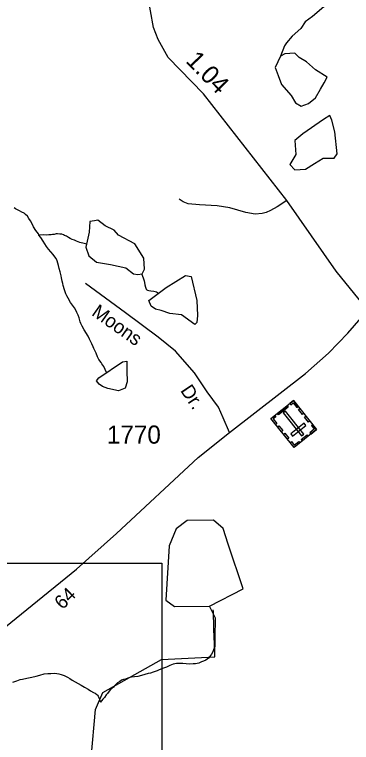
# Model space of a CAD drawing. Extents: x 2126262 to 2293712, y 749403 to 919119.
# Drawn here: x 2224544 to 2226868, y 779867 to 784883 of the extents above; entities that cross this region are included whole.
import ezdxf

# ---------------------------------------------------------------- set-up
doc = ezdxf.new("R2010")
doc.units = 0
for name, color, linetype in [('Exist Cultural Cemetery CELL', 7, 'Continuous'), ('Exist Hydrographic Creek Single Shore', 7, 'Continuous'), ('Exist Hydrographic Misc Water Feature', 7, 'Continuous'), ('Exist Hydrographic Pond Over 1500 Sq Ft', 7, 'Continuous'), ('Exist Hydrographic Stream', 7, 'Continuous'), ('Exist Road Non-System Type 51', 7, 'Continuous'), ('Exist Road Non-System Type 51 Label', 7, 'Continuous'), ('Exist Road Secondary Mileage Hundredths English Label', 7, 'Continuous'), ('Exist Road Secondary Type 51 Attributed', 7, 'Continuous'), ('Exist Road Secondary Type 51 Label', 7, 'Continuous'), ('Exist Road Secondary Type 51 Number Label', 7, 'Continuous'), ('Map Preparation Inset Cut Line', 7, 'Continuous')]:
    doc.layers.add(name, color=color, linetype=linetype)

msp = doc.modelspace()

# ---------------------------------------------------------------- linework, layer by layer
at = {"layer": 'Exist Cultural Cemetery CELL'}
for points in [[(2226627.8, 782024.4), (2226472.3, 781900), (2226313.2, 782098.8), (2226468.7, 782223.2)], [(2226442.9, 782202.5), (2226450.1, 782193.6), (2226467.2, 782207.3), (2226492.5, 782175.8), (2226501.2, 782182.7), (2226468.8, 782223.2)], [(2226431, 782178.4), (2226364.7, 782125.4), (2226357.6, 782134.3), (2226423.9, 782187.3)], [(2226524.3, 781979.2), (2226538.9, 781990.9), (2226412.2, 782149.2), (2226397.6, 782137.5)], [(2226512.4, 782168.6), (2226539.5, 782134.8), (2226530.6, 782127.7), (2226503.5, 782161.5)], [(2226339.1, 782119.5), (2226346.3, 782110.6), (2226329.1, 782096.8), (2226354.4, 782065.3), (2226345.7, 782058.3), (2226313.2, 782098.8)], [(2226554.4, 782116.2), (2226581.5, 782082.3), (2226572.6, 782075.2), (2226545.5, 782109)], [(2226367.3, 782049.5), (2226394.3, 782015.7), (2226385.4, 782008.6), (2226358.4, 782042.4)], [(2226553.4, 782052.1), (2226541.7, 782066.6), (2226449.8, 781993.1), (2226461.5, 781978.5)], [(2226600.7, 782058.2), (2226591.9, 782051.2), (2226612, 782026), (2226580.3, 782000.7), (2226587.2, 781992), (2226627.8, 782024.4)], [(2226408.4, 781998), (2226435.5, 781964.2), (2226426.6, 781957.1), (2226399.5, 781990.9)], [(2226569.9, 781978.2), (2226529.5, 781945.8), (2226522.3, 781954.7), (2226562.8, 781987.1)], [(2226445.2, 781933.8), (2226454, 781940.9), (2226474.2, 781915.8), (2226505.8, 781941.2), (2226512.8, 781932.5), (2226472.2, 781900)]]:
    msp.add_lwpolyline(points, close=True, dxfattribs=at)
at = {"layer": 'Exist Hydrographic Creek Single Shore'}
msp.add_lwpolyline([(2225072, 779759.7), (2225103, 780093.6), (2225152, 780210.7), (2225558, 780438.5), (2225925, 780457.2), (2225931, 780722.8), (2225889.1, 780805.6)], dxfattribs=at)
at = {"layer": 'Exist Hydrographic Misc Water Feature'}
for points in [[(2225911.9, 780780.5), (2225914.2, 780770.4), (2225914.4, 780756.6), (2225914.4, 780746.8), (2225914.6, 780732.6), (2225916.8, 780694.5), (2225917.3, 780676.6), (2225917.5, 780652.7), (2225917.3, 780638.5), (2225919.3, 780602.9), (2225919.5, 780588.7), (2225922, 780554.6), (2225922.2, 780542.9), (2225922.2, 780530.7), (2225920.3, 780516.8), (2225916.6, 780504.7), (2225912.5, 780490.7), (2225902.7, 780474.8), (2225896.8, 780466.4), (2225890.6, 780458.4), (2225882.6, 780448.6), (2225872.8, 780440.4), (2225862.9, 780434.2), (2225846.9, 780428), (2225833.2, 780422), (2225815.1, 780413.8), (2225793.4, 780409.8), (2225777.2, 780407.7), (2225749.1, 780407.5), (2225727.4, 780409.2), (2225705, 780410.9), (2225685.1, 780410.7), (2225661.4, 780410.6), (2225639.4, 780406.6), (2225615.6, 780396.4), (2225591.4, 780386.3), (2225571.7, 780377.9), (2225559.4, 780373.6), (2225542, 780367.8), (2225527.7, 780361.4), (2225499.8, 780351.4), (2225481.7, 780345.2), (2225466.1, 780341.1), (2225444, 780335.1), (2225419.8, 780328.6), (2225393.8, 780322.4), (2225371.8, 780318.4), (2225351.9, 780316.2), (2225340, 780313.9), (2225326.3, 780309.9), (2225310.3, 780303.8), (2225296.2, 780299.8), (2225282.2, 780295.5), (2225270.7, 780287.5), (2225254.5, 780277.3), (2225242.2, 780267.4), (2225232.8, 780257.1), (2225226.4, 780249.1), (2225206.8, 780233), (2225196.7, 780221.1), (2225185, 780204.6), (2225177, 780194.9), (2225163.5, 780176.7), (2225153.2, 780166.4), (2225143.6, 780154.5), (2225136, 780144.3)], [(2224532.7, 780281.6), (2224558.8, 780291.5), (2224582.6, 780300.1), (2224598.6, 780304.1), (2224608.2, 780305.9), (2224640.4, 780312.4), (2224662.8, 780316.4), (2224692.3, 780324.9), (2224718.3, 780331.1), (2224748.1, 780339.2), (2224774.3, 780341.3), (2224794.4, 780341.5), (2224818.2, 780343.6), (2224836.2, 780342.1), (2224850.2, 780340), (2224866.2, 780336.4), (2224886.1, 780328.5), (2224908.4, 780316.6), (2224924.4, 780308.5), (2224942.4, 780296.8), (2225002.9, 780261.4), (2225026.9, 780247.6), (2225050.9, 780233.8), (2225069, 780223.8), (2225089.1, 780212.3), (2225099.5, 780206.2), (2225111.4, 780198.3), (2225115.5, 780192), (2225121.2, 780186.3), (2225123.3, 780180.3), (2225129.4, 780164.3), (2225131.5, 780156.3), (2225133.6, 780150.3), (2225136, 780144.3)]]:
    msp.add_lwpolyline(points, dxfattribs=at)
at = {"layer": 'Exist Hydrographic Pond Over 1500 Sq Ft'}
for points in [[(2226379.1, 784595.9), (2226340.9, 784519.5), (2226362.8, 784462.2), (2226384.6, 784402.1), (2226452.8, 784325.7), (2226482.8, 784273.9), (2226521, 784252), (2226572.9, 784271.1), (2226619.3, 784309.4), (2226654.8, 784369.4), (2226679.3, 784413.1), (2226701.2, 784451.3), (2226619.3, 784503.1), (2226559.2, 784557.7), (2226507.4, 784587.7), (2226477.4, 784617.7), (2226409.1, 784612.3)], [(2226770.7, 783924.6), (2226754.4, 784074.7), (2226732.5, 784156.5), (2226718.9, 784186.5), (2226675.2, 784159.3), (2226533.3, 784061), (2226478.7, 784014.6), (2226484.2, 783919.1), (2226443.3, 783850.9), (2226478.7, 783812.7), (2226552.4, 783818.1), (2226612.5, 783856.3), (2226672.5, 783894.5), (2226748.9, 783894.5)], [(2225063.7, 783457.9), (2225058.3, 783384.2), (2225036.4, 783280.5), (2225055.5, 783220.5), (2225110.1, 783176.8), (2225205.6, 783160.4), (2225312.1, 783138.6), (2225363.9, 783097.6), (2225393.9, 783092.2), (2225423.9, 783097.6), (2225440.3, 783127.7), (2225434.9, 783204.1), (2225374.8, 783302.3), (2225260.2, 783362.4), (2225230.2, 783397.8), (2225170.1, 783427.9), (2225118.3, 783466.1), (2225096.5, 783460.6)], [(2225470.3, 782912.1), (2225590.4, 783002.1), (2225724.1, 783084), (2225762.4, 783078.5), (2225800.6, 782912.1), (2225806, 782808.4), (2225800.6, 782762), (2225786.9, 782748.3), (2225696.9, 782813.8), (2225615, 782822), (2225554.9, 782843.8), (2225516.7, 782852), (2225486.7, 782873.9)], [(2225108.7, 782358.1), (2225125.1, 782379.9), (2225288.9, 782489.1), (2225318.9, 782494.5), (2225318.9, 782429), (2225321.6, 782352.6), (2225308, 782308.9), (2225261.6, 782289.8), (2225187.9, 782306.2), (2225149.7, 782319.9), (2225127.8, 782336.2)]]:
    msp.add_lwpolyline(points, close=True, dxfattribs=at)
msp.add_lwpolyline([(2225889.1, 780805.6), (2226121.1, 780925.5), (2226018.1, 781232.6), (2225984.1, 781341.6), (2225917, 781398.8), (2225734.1, 781396), (2225659.1, 781338.4), (2225610.1, 781221.4), (2225588.1, 780847.8), (2225647, 780804), (2225889.1, 780805.6)], dxfattribs=at)
at = {"layer": 'Exist Hydrographic Stream'}
for points in [[(2226824, 785889.5), (2226750.3, 785693), (2226750.3, 785523.8), (2226744.8, 785365.5), (2226763.9, 785259.1), (2226772.1, 785223.6), (2226758.5, 785155.4), (2226736.6, 785057.1), (2226720.3, 784997.1), (2226676.6, 784937), (2226600.2, 784868.8), (2226548.3, 784833.3), (2226518.3, 784786.9), (2226458.3, 784735.1), (2226420.1, 784688.7), (2226406.4, 784666.9), (2226379.1, 784595.9)], [(2224711.3, 783363.8), (2224709.7, 783371.7), (2224691.3, 783395.6), (2224675.1, 783421.5), (2224664.8, 783441.4), (2224655, 783461.1), (2224642.2, 783477.2), (2224634.2, 783493), (2224620.1, 783504.9), (2224610.3, 783514.9), (2224594.3, 783522.6), (2224578.1, 783530.7), (2224563.7, 783536.5), (2224549.8, 783544.3), (2224542.2, 783552.4)], [(2225043.9, 783298.5), (2225033.9, 783302.4), (2225023.8, 783306.4), (2225015.9, 783308.4), (2225003.8, 783310.2), (2224995.5, 783312.3), (2224983.9, 783316.1), (2224971.8, 783322), (2224957.8, 783327.8), (2224941.4, 783333.5), (2224927.5, 783339.6), (2224915.6, 783347.5), (2224901.6, 783355.3), (2224889.3, 783361.2), (2224881.5, 783365.2), (2224871.1, 783368.8), (2224857.5, 783370.9), (2224841.1, 783372.9), (2224831.5, 783372.8), (2224817.6, 783368.4), (2224805.7, 783368.6), (2224795.6, 783366.4), (2224781.5, 783366.1), (2224763.2, 783364), (2224741.5, 783366.1), (2224711.3, 783363.8)], [(2225178.7, 782415.6), (2225159, 782457.6), (2225146.7, 782475.7), (2225140.5, 782485.6), (2225126.4, 782507.2), (2225116.1, 782525.3), (2225106.1, 782549.2), (2225099.5, 782563.1), (2225091.9, 782580.9), (2225087.4, 782593), (2225077.8, 782613.1), (2225071, 782627.1), (2225061.2, 782646.8), (2225050.9, 782666.6), (2225024.7, 782710.8), (2225010.7, 782736.4), (2225000.5, 782754.2), (2224996.2, 782766.2), (2224990.2, 782794.3), (2224983.9, 782812.3), (2224974, 782830), (2224967.3, 782846), (2224957.6, 782862), (2224943.1, 782881.7), (2224931.2, 782899.7), (2224915, 782927.7), (2224904.7, 782945.5), (2224898.6, 782959.4), (2224888.3, 782987.3), (2224880.3, 783015.3), (2224876.2, 783029.3), (2224871.9, 783047), (2224868, 783069.1), (2224865.8, 783083.2), (2224859.6, 783110.9), (2224853, 783133), (2224847.1, 783155), (2224843, 783171.1), (2224837, 783186.9), (2224830.7, 783202.9), (2224822.5, 783214.7), (2224810.8, 783230.7), (2224794.2, 783248.6), (2224778, 783266.5), (2224763.8, 783286), (2224741.7, 783321.8), (2224725.3, 783345.8), (2224711.3, 783363.8)], [(2225422, 783094.1), (2225435.6, 783055.6), (2225437.6, 783048), (2225439.5, 783035.9), (2225441.9, 783019.8), (2225448.3, 783003.8), (2225450.2, 782997.8), (2225452.2, 782991.8), (2225456.3, 782985.9), (2225462.2, 782983.8), (2225470, 782982.3), (2225484.2, 782980.1), (2225506.1, 782976.4), (2225514.3, 782974.4), (2225522.5, 782972.3), (2225537.7, 782962.6)]]:
    msp.add_lwpolyline(points, dxfattribs=at)
at = {"layer": 'Exist Road Non-System Type 51'}
for points in [[(2226422, 783600.9), (2226355, 783559), (2226310.4, 783533.9), (2226279.7, 783519.9), (2226251.8, 783511.6), (2226204.3, 783508.8), (2226140.2, 783519.9), (2226028.6, 783550.6), (2225942.1, 783564.6), (2225819.3, 783573), (2225741.2, 783578.6), (2225707.7, 783592.5), (2225679.8, 783612.1)], [(2226026, 782003.6), (2225984, 782103.6), (2225951.9, 782177.6), (2225872.4, 782282.4), (2225786, 782413.1), (2225653.4, 782564), (2225535.3, 782660.9), (2225309.2, 782827.1), (2225033.3, 783030.4)]]:
    msp.add_lwpolyline(points, dxfattribs=at)
at = {"layer": 'Exist Road Secondary Type 51 Attributed'}
for points in [[(2226982.2, 782846.8), (2226763, 783114.4), (2226422, 783600.9), (2225847.2, 784338), (2225604.6, 784586.7), (2225534.8, 784711), (2225502.7, 784794.8), (2225440.6, 785140.5), (2225429.4, 785294.2), (2225420.7, 785817.8)], [(2222591.7, 779471.1), (2223238.7, 779707.8), (2223326.7, 779751.1), (2223532.5, 779891.4), (2223607.9, 779955.7), (2223831.9, 780130.3), (2224247.2, 780476.1), (2224970.8, 781060.7), (2225247.9, 781307.2), (2225811, 781830.3), (2226026, 782003.6), (2226551.4, 782410.7), (2226709.1, 782550.4), (2226842.4, 782686.6), (2226982.2, 782846.8)]]:
    msp.add_lwpolyline(points, dxfattribs=at)
at = {"layer": 'Map Preparation Inset Cut Line'}
msp.add_lwpolyline([(2225559.9, 781102.8), (2225559.9, 762528.3), (2216266.9, 762528.3), (2206391.5, 779996.5), (2206391.5, 781102.8)], close=True, dxfattribs=at)

# ---------------------------------------------------------------- texts
at = {"layer": 'Exist Road Non-System Type 51 Label'}
for s, rotation, p in [('Moons', 324.7961, (2225069.5, 782815.1)), ('Dr.', 303.7844, (2225684.7, 782292.6))]:
    msp.add_text(s, height=95, rotation=rotation, dxfattribs=at).set_placement(p)
at = {"layer": 'Exist Road Secondary Mileage Hundredths English Label'}
msp.add_text('1.04', height=125, rotation=314.2877, dxfattribs=at).set_placement((2225719.2, 784558.7))
at = {"layer": 'Exist Road Secondary Type 51 Label'}
msp.add_text('64', height=95, rotation=44.3821, dxfattribs=at).set_placement((2224874.7, 780778))
at = {"layer": 'Exist Road Secondary Type 51 Number Label'}
msp.add_text('1770', height=125, dxfattribs=at).set_placement((2225181.3, 781926.2))

doc.saveas('drawing.dxf')
